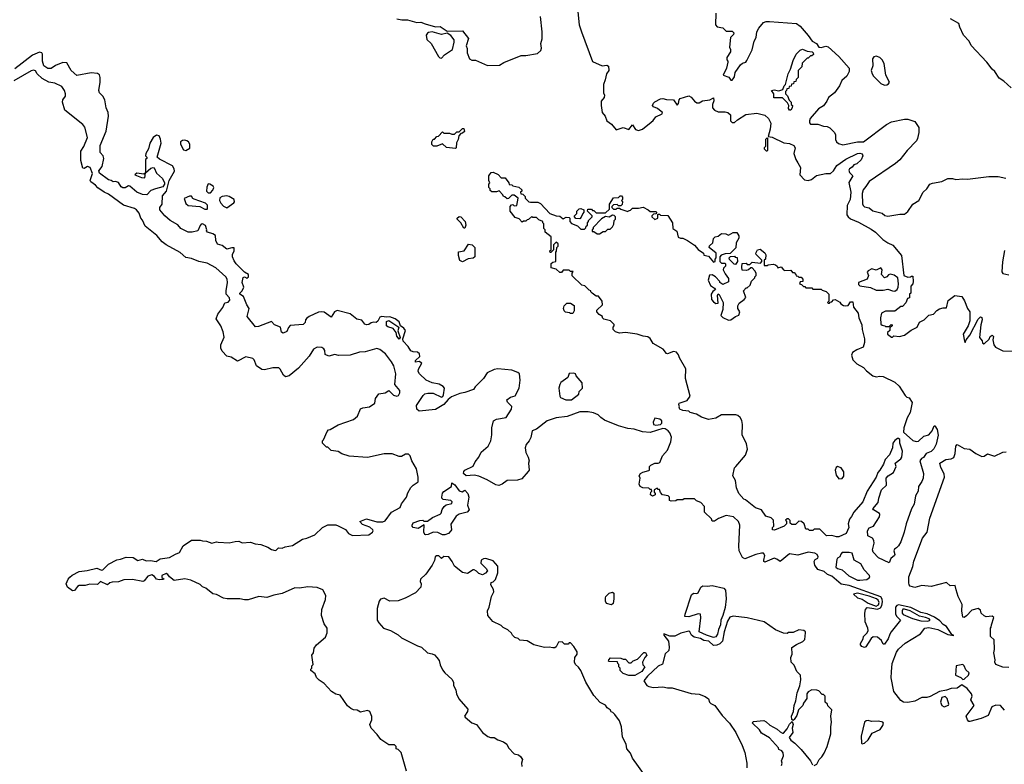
# Model space of a CAD drawing. Extents: x 1861455 to 2058065, y 200073 to 437907.
# Tile 529 of 574: x 1995226 to 2003628, y 380704 to 387058. Entities that reach past the tile are written whole.
import ezdxf

# ---------------------------------------------------------------- set-up
doc = ezdxf.new("R2010")
doc.units = 0

msp = doc.modelspace()

# ---------------------------------------------------------------- linework, layer by layer
at = {"layer": '0CON05XD'}
for points in [[(1998445, 387066.7), (1998486.4, 387056.4), (1998535, 387056), (1998615, 387034), (1998648.3, 387038.3), (1998686.7, 387023.3), (1998775, 386998), (1998815, 387001.2), (1998875, 386960), (1999003.6, 386963.6), (1999056.4, 386896.4), (1999036.7, 386835), (1999043.6, 386813.6), (1999043.8, 386775), (1999063.3, 386725), (1999085, 386713.8), (1999115, 386712.5), (1999218.3, 386668.3), (1999319.3, 386670.7), (1999356.4, 386693.6), (1999505, 386752.5), (1999545, 386752.5), (1999645, 386770), (1999672.5, 386795), (1999680, 386815), (1999672.5, 386855), (1999684.2, 386895), (1999685.5, 386954.5), (1999670.6, 387085)], [(1999987.5, 387125), (2000000.6, 387015), (2000018.9, 386955), (2000112.7, 386702.7), (2000195, 386663.3), (2000235, 386670), (2000251.7, 386661.7), (2000252.5, 386625), (2000232.5, 386595), (2000222.5, 386545), (2000206.7, 386505), (2000207.5, 386435), (2000217.5, 386415), (2000212.5, 386395), (2000188.3, 386361.7), (2000187.5, 386325), (2000197.5, 386265), (2000222.5, 386235), (2000237.5, 386195), (2000275.9, 386165.9), (2000315, 386117.5), (2000375, 386137.5), (2000425, 386120), (2000455, 386160), (2000480.7, 386120.7), (2000505, 386113.3), (2000540, 386125), (2000615, 386183.3), (2000632.7, 386197.3), (2000655, 386230), (2000707.5, 386255), (2000710, 386265), (2000700, 386275), (2000669.2, 386299.2), (2000633.9, 386313.9), (2000626.7, 386325), (2000633.8, 386345), (2000645, 386356.2), (2000695, 386382.5), (2000714.2, 386385.8), (2000745, 386377.8), (2000804.3, 386374.3), (2000835, 386330), (2000846.7, 386343.3), (2000853.3, 386375), (2000862.5, 386385), (2000935, 386407.5), (2000955, 386397.5), (2000983.6, 386363.6), (2001005, 386350), (2001025, 386350), (2001053.6, 386366.4), (2001116.4, 386373.6), (2001145, 386390), (2001150, 386365), (2001137.5, 386335), (2001137.5, 386305), (2001155, 386287.5), (2001185, 386272.5), (2001245, 386272.5), (2001270, 386265), (2001290, 386245), (2001292.5, 386195), (2001305, 386180), (2001325, 386180), (2001350, 386205), (2001421.7, 386248.3), (2001515, 386260.8), (2001585, 386244), (2001616.2, 386215), (2001636, 386175), (2001631.2, 386125), (2001611.7, 386061.7), (2001645.9, 386055.9), (2001746.6, 386006.6), (2001795, 386000.8), (2001831.2, 385985), (2001842.5, 385965), (2001832.9, 385915), (2001848.1, 385865), (2001865, 385838), (2001887.3, 385797.3), (2001882.5, 385735), (2001923, 385693), (2001955, 385686.7), (2001982.5, 385695), (2002025, 385728.6), (2002105, 385745.6), (2002145, 385746), (2002171.3, 385768.7), (2002199.5, 385815), (2002275, 385867.9), (2002375, 385917.5), (2002395, 385920), (2002414.4, 385914.4), (2002422, 385895), (2002407.4, 385862.6), (2002370.5, 385829.5), (2002345, 385818.8), (2002330.6, 385799.4), (2002306.2, 385785), (2002302.5, 385775), (2002308, 385755), (2002336.4, 385726.4), (2002302.3, 385667.7), (2002317.1, 385585), (2002312, 385525), (2002286.2, 385473.8), (2002283.3, 385393.3), (2002294.2, 385375), (2002315, 385358.1), (2002385, 385330.9), (2002490.9, 385270.9), (2002527.5, 385245), (2002592.6, 385182.6), (2002634.3, 385154.3)], [(2001167.5, 387115), (2001163, 387013), (2001178.3, 386998.3), (2001225, 386990), (2001255, 386960), (2001305, 386960), (2001320, 386945), (2001318.3, 386931.7), (2001290, 386905), (2001282.5, 386825), (2001292.5, 386805), (2001292.5, 386785), (2001260, 386735), (2001260, 386715), (2001270, 386705), (2001270, 386695), (2001257.5, 386645), (2001228.8, 386585), (2001278.1, 386568.1), (2001295, 386542), (2001305, 386542.9), (2001315, 386554.2), (2001325, 386570), (2001332.5, 386607.5), (2001377.4, 386672.6), (2001395, 386688), (2001423.3, 386696.7), (2001430.7, 386709.3), (2001475, 386800), (2001493.3, 386875), (2001510, 386905), (2001517.5, 386955), (2001533.9, 386986.1), (2001572.5, 387035), (2001595, 387043.3), (2001625, 387043.8), (2001855, 387026), (2001885, 387004.2), (2001955, 386924.2), (2001988.6, 386875), (2002025, 386855.5), (2002043.8, 386823.8), (2002065, 386820.7), (2002105, 386832.4), (2002125, 386827), (2002214.7, 386745), (2002303.1, 386645), (2002305.3, 386615), (2002284.6, 386575), (2002241.2, 386538.8), (2002220.3, 386495), (2002179.4, 386435), (2002127.1, 386392.9), (2002112.3, 386362.3), (2002085, 386323.6), (2002041.9, 386298.1), (2001972.5, 386215), (2001964.2, 386195), (2001965, 386177.5), (2001975, 386168), (2002036.1, 386166.1), (2002085, 386150), (2002116.4, 386146.4), (2002140, 386135), (2002177.5, 386095), (2002187.5, 386075), (2002187.5, 386035), (2002197, 386017), (2002213, 386003), (2002250.7, 385990.7), (2002373.9, 386016.1), (2002425, 386016.7), (2002623.3, 386165), (2002665, 386186), (2002775, 386210), (2002805, 386210), (2002865, 386190), (2002897, 386137), (2002897.5, 386095), (2002887.5, 386045), (2002877.5, 386025), (2002798.3, 385941.7), (2002737, 385863), (2002699.1, 385830.9), (2002475, 385676.7), (2002445.9, 385634.1), (2002424.1, 385605.9), (2002413.8, 385575), (2002416.4, 385486.4), (2002422.7, 385472.7), (2002435, 385460), (2002475, 385452.5), (2002505, 385426.7), (2002585, 385406.7), (2002608.3, 385388.3), (2002635, 385382), (2002735, 385397.5), (2002775, 385397.5), (2002805, 385422.5), (2002847.5, 385485), (2002897.5, 385515), (2002935, 385587.5), (2002966.4, 385613.6), (2002992.5, 385655), (2003015, 385663.3), (2003095, 385677.5), (2003147, 385703), (2003185, 385703.3), (2003215, 385693.8), (2003275, 385700), (2003315, 385696.7), (2003495, 385720), (2003575, 385720), (2003640, 385705)], [(2003685, 386477.5), (2003625, 386532.5), (2003585, 386560), (2003547.3, 386617.3), (2003523.3, 386635), (2003480, 386695), (2003345, 386837.5), (2003326.7, 386875), (2003280, 386925), (2003247.5, 386995), (2003240, 387025), (2003168.8, 387065)], [(1998825, 386730), (1998851.2, 386758.8), (1998918.8, 386805), (1998934.2, 386865), (1998933.8, 386885), (1998905, 386922.5), (1998875, 386942.5), (1998825, 386932.5), (1998745, 386954.2), (1998715, 386950), (1998705, 386944), (1998695.6, 386925), (1998700.5, 386890.5), (1998736.1, 386856.1), (1998800, 386745), (1998811.7, 386731.7), (1998825, 386730)], [(2001805, 386287.5), (2001795, 386287.5), (2001785, 386300), (2001790, 386325), (2001778.3, 386348.3), (2001735, 386390), (2001661.7, 386391.7), (2001660, 386425), (2001640, 386455), (2001665, 386460), (2001705, 386450), (2001738.3, 386461.7), (2001750, 386495), (2001760, 386505), (2001782.5, 386595), (2001802.5, 386635), (2001825, 386710), (2001852.5, 386765), (2001885, 386797.5), (2001905, 386806.2), (2001945, 386790), (2001987.5, 386785), (2001997.5, 386775), (2001998.3, 386761.7), (2001985, 386750), (2001975, 386750), (2001955, 386730), (2001945, 386730), (2001901.7, 386688.3), (2001900, 386655), (2001870, 386625), (2001870, 386565), (2001851.7, 386548.3), (2001848.3, 386531.7), (2001831.7, 386528.3), (2001828.3, 386511.7), (2001811.7, 386508.3), (2001808.3, 386491.7), (2001791.7, 386488.3), (2001788.3, 386471.7), (2001771.7, 386468.3), (2001770, 386455), (2001760, 386445), (2001760, 386425), (2001778.3, 386408.3), (2001791.7, 386371.7), (2001810, 386355), (2001810, 386335), (2001820, 386325), (2001817.5, 386305), (2001805, 386287.5)], [(2003008, 381865), (2003061.4, 381855), (2003145, 381813.1), (2003196, 381804), (2003180.7, 381810.7), (2003135, 381879.2), (2003106.6, 381896.6), (2003078.3, 381928.3), (2003030.9, 381960.9), (2002968.7, 381988.7), (2002915, 382000), (2002831.5, 382041.5), (2002723.8, 382065), (2002710.6, 382059.4), (2002700, 382045), (2002697.9, 381987.9), (2002708.2, 381968.2), (2002742.5, 381935), (2002663.3, 381835), (2002650, 381815), (2002636.7, 381775), (2002605, 381730), (2002595, 381730), (2002579.3, 381759.3), (2002545, 381790), (2002508.3, 381791.7), (2002491.7, 381778.3), (2002445, 381707.5), (2002435, 381700), (2002425, 381702.5), (2002410.7, 381710.7), (2002400, 381725), (2002400, 381735), (2002422.5, 381775), (2002426.7, 381795), (2002457.5, 381825), (2002466.7, 381845), (2002463.8, 381865), (2002439.3, 381919.3), (2002438, 381995), (2002444.1, 382025.9), (2002458, 382042), (2002496.5, 382036.5), (2002545, 382028.4), (2002570.7, 382039.3), (2002582, 382058), (2002589.3, 382089.3), (2002584.4, 382114.4), (2002572.9, 382132.9), (2002305, 382231.2), (2002235, 382242.5), (2002155, 382310), (2002120, 382325), (2002090.7, 382350.7), (2002036.4, 382366.4), (2002012.1, 382402.1), (2002004.2, 382435), (2002015, 382451.2), (2002035.9, 382464.1), (2002040, 382475), (2002030, 382495), (2002010, 382505), (2001955, 382513.1), (2001865, 382488.6), (2001795, 382499.1), (2001715, 382433.8), (2001685.6, 382455), (2001663, 382463), (2001585, 382427.8), (2001575.7, 382435), (2001575.4, 382445), (2001585.3, 382485), (2001573.8, 382505), (2001555, 382506.7), (2001506.7, 382495), (2001415, 382458.8), (2001395, 382470), (2001377.5, 382502.5), (2001366, 382525), (2001361.2, 382565), (2001370, 382745), (2001360, 382775), (2001317, 382817), (2001253.6, 382826.4), (2001188.3, 382801.7), (2001155, 382780), (2001135, 382780), (2001128.3, 382798.3), (2001070, 382855), (2001070, 382905), (2001038.3, 382938.3), (2001001.7, 382951.7), (2000985, 382970), (2000895, 382970), (2000885, 382960), (2000835, 382960), (2000825, 382952.5), (2000785, 382950), (2000770, 382955), (2000770, 382985), (2000760, 382995), (2000710, 383005), (2000693, 383023), (2000685, 383050), (2000675, 383050), (2000665, 383060), (2000640, 383045), (2000640, 383025), (2000650, 383015), (2000650, 383005), (2000625, 382992.5), (2000610, 383005), (2000613, 383027), (2000620, 383035), (2000618.3, 383048.3), (2000605, 383050), (2000595, 383060), (2000543, 383063), (2000520, 383075), (2000512.5, 383095), (2000520, 383145), (2000512.5, 383165), (2000522.5, 383185), (2000543, 383197), (2000595, 383210), (2000600, 383215), (2000600, 383245), (2000613, 383257), (2000645, 383272.5), (2000675, 383272.5), (2000689.3, 383280.7), (2000710, 383335), (2000752.5, 383385), (2000783.3, 383455), (2000786.7, 383495), (2000773.6, 383533.6), (2000759.5, 383549.5), (2000735, 383566.7), (2000715, 383570), (2000605, 383536.7), (2000541.7, 383541.7), (2000470, 383565), (2000415, 383568.6), (2000335, 383591.4), (2000215, 383640.8), (2000184.6, 383664.6), (2000161.2, 383685), (2000123.6, 383703.6), (2000076.8, 383713.2), (2000005, 383712.5), (1999897, 383673), (1999805, 383660.8), (1999726.1, 383633.9), (1999635.8, 383564.2), (1999599.3, 383550.7), (1999586.8, 383493.2), (1999573.8, 383465), (1999546.8, 383433.2), (1999538.6, 383405), (1999544.2, 383365), (1999565.8, 383325), (1999573.3, 383295), (1999567.5, 383275), (1999572.5, 383215), (1999566.1, 383203.9), (1999510.7, 383139.3), (1999475, 383130), (1999385, 383126.7), (1999342.5, 383095), (1999315, 383083.8), (1999288.3, 383088.3), (1999215, 383132.5), (1999145, 383163.3), (1999105, 383170), (1999035, 383166.7), (1999012, 383185), (1999015, 383202.5), (1999025, 383213.8), (1999095, 383247.5), (1999112, 383285), (1999143.8, 383325), (1999162.7, 383367.3), (1999222.3, 383417.7), (1999246, 383465), (1999255.8, 383514.2), (1999255.8, 383575), (1999270, 383635), (1999295, 383649.1), (1999376.2, 383663.8), (1999424, 383735), (1999426.2, 383756.2), (1999388.8, 383795), (1999382.5, 383815), (1999415, 383836.7), (1999455, 383847.5), (1999487.5, 383915), (1999497, 383983), (1999490, 384035), (1999477, 384047), (1999425, 384067.5), (1999305, 384078), (1999275, 384074), (1999216.1, 384043.9), (1999184, 383995), (1999113.8, 383925), (1999098.1, 383901.9), (1999025, 383875.5), (1998980.8, 383869.2), (1998910.9, 383839.1), (1998882.4, 383817.6), (1998845, 383773.1), (1998775, 383732), (1998635, 383718), (1998614.2, 383735), (1998611.2, 383765), (1998667.9, 383852.1), (1998683.6, 383866.4), (1998707.9, 383872.1), (1998755, 383871.9), (1998825, 383836.7), (1998837.7, 383842.3), (1998843.9, 383856.1), (1998851.2, 383915), (1998839.1, 383929.1), (1998806.6, 383946.6), (1998745, 383959.5), (1998693.2, 383983.2), (1998637.1, 384035), (1998627.5, 384055), (1998628, 384075), (1998656.7, 384126.7), (1998635, 384140), (1998602.5, 384135), (1998605, 384150), (1998640, 384185), (1998637, 384207), (1998621.7, 384221.7), (1998583.6, 384223.6), (1998565, 384233.3), (1998540.5, 384270.5), (1998497.5, 384315), (1998496.7, 384335), (1998517.1, 384405), (1998505, 384425.7), (1998476.7, 384445), (1998465, 384480.8), (1998431.2, 384505), (1998385, 384523.8), (1998355, 384520), (1998315, 384526.2), (1998300.5, 384519.5), (1998282.5, 384485), (1998267, 384473), (1998245, 384477.5), (1998225, 384472.5), (1998205, 384456.7), (1998185, 384453.8), (1998170.7, 384460.7), (1998145, 384493.8), (1998102.9, 384502.9), (1998045, 384547.5), (1997935, 384576.7), (1997913.8, 384566.2), (1997885, 384520), (1997825, 384561.2), (1997805, 384566), (1997775, 384561.2), (1997695, 384526.2), (1997675, 384512.5), (1997665, 384497.5), (1997661.4, 384475), (1997645, 384457.8), (1997535, 384448.8), (1997518.9, 384431.1), (1997505, 384398.1), (1997475, 384383.5), (1997461.5, 384391.5), (1997452, 384435), (1997400, 384455), (1997375, 384483.8), (1997265, 384440), (1997237.5, 384437.5), (1997168, 384525), (1997184.2, 384595), (1997164, 384625), (1997135.8, 384695.8), (1997103.8, 384715), (1997103.3, 384725), (1997125.7, 384744.3), (1997138.6, 384775), (1997125.8, 384815), (1997132, 384858), (1997145, 384862.5), (1997165, 384852.5), (1997177.5, 384865), (1997177.5, 384885), (1997143.6, 384903.6), (1997072.5, 384975), (1997055, 385000), (1997043.3, 385035), (1997043.3, 385055), (1997056.7, 385085), (1997055, 385110), (1997035, 385112.5), (1996995, 385100), (1996955, 385130), (1996915, 385141.2), (1996900, 385175), (1996895.8, 385215.8), (1996875, 385230), (1996830, 385245), (1996820, 385255), (1996822.5, 385265), (1996810.5, 385300.5), (1996785, 385316), (1996775, 385313.8), (1996765, 385301.2), (1996745, 385256.7), (1996697.5, 385245), (1996665, 385246), (1996600, 385275), (1996576.7, 385306.7), (1996510, 385345), (1996463.3, 385385), (1996422.5, 385435), (1996422, 385455), (1996442, 385485), (1996446, 385555), (1996480, 385595), (1996502.5, 385685), (1996546.2, 385765), (1996544, 385785), (1996530.3, 385810.3), (1996419.3, 385869.3), (1996400, 385885), (1996432.9, 386005), (1996428.3, 386038.3), (1996415.9, 386065.9), (1996395, 386073.3), (1996365, 386052.5), (1996336.7, 386005), (1996326.7, 385955), (1996302.5, 385915), (1996300, 385895), (1996310, 385885), (1996310, 385875), (1996300, 385865), (1996300, 385750), (1996285, 385740), (1996225, 385747.5), (1996210, 385735), (1996265, 385712.5), (1996295, 385710), (1996300, 385750), (1996345, 385790), (1996365, 385797.5), (1996373, 385793), (1996395, 385747.5), (1996444.1, 385704.1), (1996462.5, 385665), (1996462.5, 385655), (1996447, 385633), (1996384.1, 385614.1), (1996345, 385599.2), (1996312.5, 385565), (1996275, 385566.9), (1996225, 385587.5), (1996165, 385637.5), (1996155, 385640), (1996127.3, 385622.7), (1996105, 385624.4), (1996092.9, 385632.9), (1996069, 385669), (1996045, 385678.5), (1996024.3, 385674.3), (1996007, 385687), (1995985, 385690.8), (1995907.8, 385747.8), (1995901.3, 385768.7), (1995931.1, 385805), (1995944.6, 385874.6), (1995938.1, 385895), (1995912.9, 385925), (1995913.3, 385985), (1995964.5, 386105.5), (1995984, 386235), (1995981.2, 386265), (1995964, 386305), (1995953.9, 386373.9), (1995936.1, 386406.1), (1995906.7, 386435), (1995901.2, 386455), (1995913.3, 386525), (1995913.3, 386565), (1995906.4, 386586.4), (1995889.3, 386599.3), (1995835, 386603.8), (1995715, 386580.8), (1995664.4, 386624.4), (1995629.3, 386689.3), (1995593.3, 386693.3), (1995533, 386667), (1995495, 386642.5), (1995465, 386642.5), (1995433.5, 386665), (1995421.1, 386705), (1995421.2, 386765), (1995415, 386776.2), (1995395, 386780), (1995336.2, 386755), (1995185, 386638)], [(2002605, 386500), (2002625, 386503.3), (2002639.3, 386510.7), (2002647.5, 386525), (2002617.5, 386585), (2002603.3, 386685), (2002586.2, 386715), (2002565, 386736.2), (2002535, 386746.7), (2002515, 386742.5), (2002502.5, 386725), (2002506.7, 386665), (2002492.5, 386625), (2002500, 386595), (2002512.5, 386575), (2002575, 386513.3), (2002605, 386500)], [(1998398.6, 384138.6), (1998347.1, 384207.1), (1998300, 384245), (1998275, 384252.5), (1998175, 384223.8), (1998125, 384221.2), (1998045, 384196), (1997946.4, 384193.6), (1997915, 384200), (1997865, 384188), (1997831.4, 384201.4), (1997829.1, 384235), (1997820.5, 384250.5), (1997805, 384260), (1997765, 384263.3), (1997733, 384247), (1997695, 384188), (1997605, 384084), (1997525, 384018.8), (1997495, 384010), (1997476.7, 384025), (1997450, 384075), (1997436.5, 384086.5), (1997385, 384086.1), (1997315, 384069.5), (1997293.6, 384073.6), (1997246, 384105), (1997226.2, 384155), (1997215, 384166.7), (1997155, 384182.5), (1997085, 384143.3), (1997029.5, 384179.5), (1996995, 384187.5), (1996955, 384230), (1996942.5, 384255), (1996943.8, 384285), (1996970, 384350), (1996963.3, 384393.3), (1996943.8, 384445), (1996902.5, 384505), (1996916.2, 384545), (1996958.7, 384601.3), (1996976.7, 384643.3), (1997005, 384648), (1997020, 384665), (1997017.5, 384685), (1996988.8, 384715), (1996987.5, 384745), (1996998.6, 384815), (1996995.6, 384845), (1996985, 384863.8), (1996901.2, 384941.2), (1996825, 384980), (1996755, 384993.3), (1996691.7, 385021.7), (1996645, 385030), (1996595, 385071.2), (1996475, 385136.7), (1996442.3, 385162.3), (1996397.7, 385217.7), (1996296.7, 385295), (1996275, 385347.5), (1996260, 385365), (1996245.9, 385405.9), (1996223.3, 385435), (1996205, 385448), (1996112.5, 385475), (1995985, 385570), (1995945.7, 385585.7), (1995893.1, 385623.1), (1995873.8, 385645), (1995833.3, 385675), (1995828.8, 385685), (1995846.7, 385745), (1995826.2, 385796.2), (1995804.5, 385805.5), (1995775, 385788.8), (1995765, 385790), (1995747.9, 385857.9), (1995747.1, 385935), (1995773.5, 385975), (1995803.9, 386053.9), (1995781.7, 386141.7), (1995763.9, 386163.9), (1995612.5, 386285), (1995591.2, 386355), (1995593.3, 386375), (1995616.2, 386405), (1995616.2, 386425), (1995610, 386455), (1995585, 386487.5), (1995526.9, 386516.9), (1995475, 386525.4), (1995417.4, 386557.4), (1995375.6, 386595), (1995360.7, 386620.7), (1995345, 386626.7), (1995325, 386623.1), (1995175, 386537.1)], [(1998945, 385960), (1998868.3, 385968.3), (1998835, 385997.5), (1998785, 385980), (1998758.3, 385978.3), (1998743, 385993), (1998743, 386017), (1998755, 386040), (1998765, 386040), (1998785, 386060), (1998800, 386065), (1998835, 386100), (1998845, 386090), (1998895, 386090), (1998915, 386080), (1998935, 386080), (1998955, 386100), (1998975, 386100), (1999005, 386130), (1999015, 386130), (1999022.5, 386105), (1999005, 386090), (1998991.7, 386088.3), (1998973, 386067), (1998967.5, 386035), (1998953, 386007), (1998950, 385965), (1998945, 385960)], [(2001605, 385940), (2001610, 385945), (2001610, 386045), (2001605, 386050), (2001590, 386035), (2001590, 385975), (2001580, 385965), (2001580, 385955), (2001595, 385940), (2001605, 385940)], [(1996645, 385940.6), (1996677.5, 385962.5), (1996676.9, 385995), (1996667.1, 386015), (1996653.8, 386023.8), (1996635, 386029.5), (1996615, 386026.4), (1996599.4, 386015), (1996598.9, 385995), (1996625, 385946.9), (1996645, 385940.6)], [(2002645, 382422.9), (2002553.1, 382465), (2002509.2, 382515), (2002504.2, 382535), (2002517.7, 382592.3), (2002515.8, 382615), (2002504.4, 382634.4), (2002464.6, 382654.6), (2002461.1, 382695), (2002475, 382721.5), (2002512.8, 382737.2), (2002563.3, 382815), (2002566.7, 382835), (2002561.4, 382845), (2002511.2, 382875), (2002506.2, 382885), (2002550.7, 382939.3), (2002555.7, 382975), (2002580, 383045), (2002621.2, 383085), (2002620, 383145), (2002636, 383165), (2002683.5, 383195), (2002703.8, 383245), (2002696, 383275), (2002745, 383311.4), (2002754.4, 383325), (2002759.2, 383375), (2002735.5, 383445), (2002736.4, 383476.4), (2002725, 383484.4), (2002715, 383483.3), (2002692.3, 383467.7), (2002677.9, 383445), (2002673.8, 383405), (2002646.9, 383345), (2002611.2, 383305), (2002596.2, 383265), (2002566.3, 383213.6), (2002548.2, 383195), (2002535, 383153.1), (2002456.7, 383035), (2002420.8, 382945), (2002343.1, 382856.9), (2002325, 382818.8), (2002305.7, 382795), (2002295.8, 382755), (2002302.5, 382725), (2002277.5, 382675), (2002215, 382646.2), (2002195, 382643.8), (2002155, 382656.7), (2002110, 382655), (2002055, 382710), (2002005, 382710), (2001995, 382700), (2001965, 382700), (2001955, 382710), (2001935, 382710), (2001920, 382755), (2001897, 382777), (2001875, 382780), (2001845, 382750), (2001815, 382750), (2001801.7, 382761.7), (2001800, 382785), (2001785, 382800), (2001775, 382800), (2001761.7, 382788.3), (2001770, 382775), (2001770, 382755), (2001750, 382735), (2001667, 382703), (2001650, 382705), (2001650, 382725), (2001660, 382735), (2001658.3, 382788.3), (2001637, 382807), (2001592.7, 382822.7), (2001556.4, 382876.4), (2001505, 382893.8), (2001420.7, 382960.7), (2001405, 382966.7), (2001362.5, 383015), (2001343, 383063), (2001334.3, 383125), (2001312.1, 383165), (2001324.4, 383235), (2001336.7, 383245), (2001418.1, 383341.9), (2001435.8, 383394.2), (2001428.8, 383438.8), (2001390, 383515), (2001393.3, 383605), (2001387.3, 383637.3), (2001373.8, 383663.8), (2001355, 383680), (2001336.1, 383686.1), (2001215, 383686.2), (2001165, 383658), (2001105, 383646.7), (2001045, 383666.2), (2001002.7, 383692.7), (2000947.5, 383705), (2000935, 383717.5), (2000885, 383723.3), (2000860, 383735), (2000853.3, 383745), (2000857.5, 383755), (2000850, 383775), (2000852.5, 383785), (2000922.3, 383807.7), (2000947.5, 383845), (2000906.7, 383995), (2000910, 384080), (2000855, 384172.5), (2000848.3, 384198.3), (2000830, 384220), (2000805, 384227.5), (2000755, 384206.7), (2000745, 384210), (2000716.4, 384246.4), (2000632.5, 384295), (2000606.4, 384336.4), (2000585, 384352.5), (2000545, 384357.5), (2000495, 384373.3), (2000395, 384390), (2000345, 384383.3), (2000310, 384395), (2000290, 384415), (2000290, 384435), (2000300, 384445), (2000298.3, 384458.3), (2000267, 384487), (2000211.7, 384501.7), (2000200, 384515), (2000200, 384525), (2000171.7, 384541.7), (2000150, 384565), (2000151.7, 384578.3), (2000200, 384625), (2000197.5, 384655), (2000165, 384700), (2000145, 384700), (2000110, 384725), (2000100, 384735), (2000100, 384745), (2000085, 384750), (2000048.3, 384788.3), (2000021.7, 384791.7), (1999941.7, 384871.7), (1999940, 384895), (1999948.3, 384908.3), (1999925, 384910), (1999915, 384920), (1999865, 384920), (1999848.3, 384901.7), (1999835, 384900), (1999805, 384930), (1999761.7, 384941.7), (1999761.7, 384978.3), (1999775, 384990), (1999800, 384995), (1999800, 385075), (1999807, 385083), (1999810, 385115), (1999820, 385125), (1999820, 385145), (1999805, 385160), (1999781.7, 385138.3), (1999780, 385095), (1999758.3, 385071.7), (1999751.7, 385071.7), (1999750, 385085), (1999760, 385095), (1999760, 385205), (1999710, 385245), (1999710, 385265), (1999700, 385275), (1999700, 385315), (1999690, 385325), (1999690, 385335), (1999655, 385350), (1999635, 385370), (1999605, 385370), (1999595, 385380), (1999568.3, 385351.7), (1999555, 385350), (1999545, 385340), (1999525, 385340), (1999515, 385330), (1999488.3, 385358.3), (1999455, 385370), (1999410, 385425), (1999410, 385465), (1999421.7, 385478.3), (1999435, 385480), (1999445, 385470), (1999468.3, 385471.7), (1999480, 385535), (1999445, 385560), (1999425, 385560), (1999398.3, 385531.7), (1999385, 385530), (1999367, 385547), (1999355, 385550), (1999350, 385565), (1999318.3, 385598.3), (1999295, 385590), (1999255, 385590), (1999241.7, 385601.7), (1999240, 385615), (1999230, 385625), (1999230, 385655), (1999237.5, 385665), (1999230, 385685), (1999230, 385725), (1999250, 385755), (1999267, 385757), (1999308.3, 385738.3), (1999335, 385710), (1999368.3, 385708.3), (1999400, 385665), (1999401.7, 385651.7), (1999425, 385650), (1999435, 385640), (1999485, 385630), (1999510, 385605), (1999510, 385595), (1999500, 385585), (1999501.7, 385571.7), (1999518.3, 385568.3), (1999538.3, 385548.3), (1999540, 385535), (1999570, 385505), (1999585, 385500), (1999648.3, 385501.7), (1999669.3, 385489.3), (1999750, 385405), (1999803, 385383), (1999835, 385382.5), (1999865, 385360), (1999888.3, 385371.7), (1999915, 385370), (1999920, 385365), (1999920, 385335), (1999935, 385320), (1999985, 385300), (2000015, 385270), (2000045, 385270), (2000058.3, 385281.7), (2000060, 385295), (2000070, 385305), (2000070, 385325), (2000080, 385335), (2000080, 385345), (2000110, 385375), (2000110, 385385), (2000070, 385425), (2000075, 385440), (2000105, 385440), (2000115, 385430), (2000125, 385430), (2000145, 385410), (2000225, 385410), (2000258.3, 385441.7), (2000260, 385485), (2000291.7, 385538.3), (2000335, 385540), (2000350, 385555), (2000360, 385555), (2000370, 385545), (2000370, 385525), (2000360, 385515), (2000370, 385505), (2000368.3, 385481.7), (2000355, 385470), (2000335, 385470), (2000325, 385480), (2000291.7, 385478.3), (2000280, 385465), (2000280, 385455), (2000291.7, 385441.7), (2000315, 385440), (2000325, 385450), (2000345, 385450), (2000355, 385440), (2000415, 385420), (2000421.7, 385428.3), (2000438.3, 385431.7), (2000455, 385450), (2000505, 385450), (2000545, 385457.5), (2000590, 385435), (2000605, 385420), (2000655, 385420), (2000660, 385415), (2000658.3, 385401.7), (2000635, 385400), (2000620, 385385), (2000620, 385375), (2000645, 385352.5), (2000670, 385365), (2000670, 385395), (2000675, 385400), (2000685, 385400), (2000695, 385390), (2000756.1, 385386.1), (2000797.5, 385325), (2000800, 385275), (2000833.6, 385253.6), (2000843.6, 385203.6), (2000865, 385192.5), (2000885, 385192.5), (2000925, 385172.5), (2000983, 385133), (2001015, 385097.5), (2001060, 385065), (2001065, 385050), (2001105, 385040), (2001145, 384990), (2001160, 384995), (2001160, 385015), (2001170, 385025), (2001170, 385065), (2001110, 385115), (2001111.7, 385128.3), (2001140, 385155), (2001145, 385190), (2001160, 385205), (2001185, 385210), (2001215, 385232.5), (2001251.7, 385231.7), (2001275, 385220), (2001315, 385243.3), (2001345, 385242.5), (2001362.5, 385215), (2001362.5, 385195), (2001340, 385155), (2001338.3, 385111.7), (2001288.3, 385061.7), (2001245, 385060), (2001211.7, 385048.3), (2001200, 385035), (2001200, 384995), (2001215, 384980), (2001245, 384980), (2001250, 384975), (2001250, 384955), (2001231.7, 384938.3), (2001230, 384925), (2001245, 384890), (2001275, 384850), (2001275, 384822.5), (2001225, 384797.5), (2001200, 384815), (2001200, 384825), (2001163, 384863), (2001135, 384880), (2001111.7, 384878.3), (2001100, 384835), (2001120.7, 384790.7), (2001155.9, 384765.9), (2001162.5, 384755), (2001141.1, 384738.9), (2001125.7, 384715), (2001130.3, 384670.3), (2001145, 384650), (2001165, 384637.5), (2001185, 384640), (2001181.2, 384705), (2001185, 384717.5), (2001195, 384712.5), (2001230, 384645), (2001226.2, 384583.8), (2001210, 384535), (2001226.2, 384516.2), (2001275, 384494.3), (2001295, 384495.7), (2001335, 384525.5), (2001363.3, 384536.7), (2001370, 384565), (2001354.5, 384595), (2001355, 384617.5), (2001365, 384640), (2001409.3, 384670.7), (2001421.7, 384688.3), (2001402.5, 384745), (2001425, 384770), (2001435, 384770), (2001458.3, 384791.7), (2001471.7, 384828.3), (2001500, 384855), (2001500, 384865), (2001510, 384875), (2001510, 384895), (2001500, 384915), (2001475, 384940), (2001465, 384940), (2001445, 384922.5), (2001425, 384917.5), (2001391.7, 384921.7), (2001387.5, 384945), (2001391.7, 384978.3), (2001425, 384980), (2001435, 384970), (2001455, 384970), (2001475, 384990), (2001548.3, 384981.7), (2001560, 384995), (2001560, 385005), (2001510, 385055), (2001507.5, 385065), (2001522.5, 385095), (2001545, 385100), (2001585, 385070), (2001591.7, 385051.7), (2001590, 385015), (2001580, 385005), (2001580, 384960), (2001605, 384960), (2001613, 384967), (2001655, 384972.5), (2001675, 384967.5), (2001690, 384955), (2001695, 384940), (2001725, 384950), (2001743.6, 384923.6), (2001755, 384917.5), (2001805, 384920), (2001821.7, 384901.7), (2001835, 384900), (2001850, 384885), (2001851.7, 384871.7), (2001865, 384870), (2001875, 384860), (2001895, 384860), (2001910, 384845), (2001910, 384825), (2001885, 384820), (2001880, 384805), (2001898.3, 384798.3), (2001915, 384780), (2001925, 384780), (2001935, 384770), (2001985, 384770), (2001995, 384760), (2002065, 384760), (2002075, 384750), (2002108.3, 384738.3), (2002130, 384715), (2002130, 384655), (2002120, 384645), (2002125, 384640), (2002135, 384640), (2002141.7, 384648.3), (2002155, 384650), (2002171.7, 384668.3), (2002185, 384670), (2002225, 384647.5), (2002233.6, 384633.6), (2002255, 384620), (2002275, 384617.5), (2002295, 384620), (2002315, 384650), (2002335, 384650), (2002340, 384605), (2002380, 384555), (2002387.5, 384515), (2002411.2, 384455), (2002413.9, 384413.9), (2002433.8, 384335), (2002434, 384304), (2002424, 384265), (2002369.4, 384240.6), (2002333.1, 384216.9), (2002324, 384195), (2002334, 384155), (2002370.8, 384120.8), (2002425, 384090), (2002451.1, 384061.1), (2002505, 384020), (2002535, 384010.8), (2002565, 384016.9), (2002595, 384012.9), (2002695, 383964), (2002730.9, 383930.9), (2002781.2, 383851.2), (2002795, 383837.5), (2002815, 383832.5), (2002841.4, 383791.4), (2002825, 383706.2), (2002799.2, 383660.9)], [(1996835, 385580), (1996855, 385581.2), (1996875, 385602.5), (1996882.5, 385625), (1996876.4, 385636.4), (1996850, 385655), (1996835, 385657.5), (1996821.7, 385628.3), (1996821.2, 385595), (1996835, 385580)], [(1996825, 385440), (1996830, 385445), (1996827.5, 385475), (1996813, 385493), (1996716.4, 385526.4), (1996703.6, 385533.6), (1996691.7, 385551.7), (1996675, 385552.5), (1996628.3, 385531.7), (1996645, 385490), (1996665, 385472.5), (1996763, 385463), (1996805, 385442.5), (1996825, 385440)], [(1996995, 385452.5), (1997053.8, 385495), (1997059.2, 385505), (1997055, 385523.3), (1997015, 385548.8), (1996993.9, 385553.9), (1996955, 385548.6), (1996933.2, 385536.8), (1996930, 385515), (1996942.7, 385492.7), (1996965, 385467.5), (1996995, 385452.5)], [(1999025, 385280), (1999015, 385280), (1998990, 385325), (1998960, 385355), (1998960, 385365), (1998975, 385380), (1998990, 385375), (1999027, 385337), (1999032.5, 385305), (1999025, 385280)], [(2000005, 385360), (1999971.7, 385361.7), (1999960, 385375), (1999960, 385385), (1999980, 385405), (1999980, 385425), (2000000, 385445), (2000015, 385446.7), (2000040, 385435), (2000040, 385415), (2000030, 385405), (2000018.3, 385371.7), (2000005, 385360)], [(2000175, 385230), (2000205, 385250), (2000225, 385250), (2000245, 385270), (2000265, 385270), (2000285, 385290), (2000297, 385313), (2000300, 385345), (2000310, 385355), (2000310, 385375), (2000298.3, 385388.3), (2000285, 385390), (2000255, 385372.5), (2000225, 385380), (2000190.7, 385359.3), (2000120, 385285), (2000120, 385275), (2000110, 385265), (2000111.7, 385251.7), (2000125, 385250), (2000155, 385230), (2000175, 385230)], [(1999005, 384992.5), (1998983, 385003), (1998970, 385045), (1998971.7, 385078.3), (1999020, 385085), (1999055, 385142.5), (1999088.3, 385138.3), (1999110, 385115), (1999110, 385035), (1999097, 385023), (1999053, 385017), (1999005, 384992.5)], [(2002634.3, 385154.3), (2002677.5, 385135), (2002750, 385045), (2002770, 384875), (2002805, 384860), (2002827.5, 384862.5), (2002835, 384870), (2002848.3, 384868.3), (2002850, 384825), (2002846.7, 384803.3), (2002830, 384785), (2002830, 384725), (2002820, 384715), (2002820, 384685), (2002801.7, 384678.3), (2002788.3, 384641.7), (2002758.3, 384611.7), (2002745, 384610), (2002695, 384570), (2002615, 384570), (2002580, 384555), (2002570, 384515), (2002575, 384460), (2002585, 384450), (2002607, 384447), (2002615, 384440), (2002645, 384440), (2002661.7, 384458.3), (2002670, 384455), (2002670, 384445), (2002651.7, 384428.3), (2002650, 384405), (2002631.7, 384388.3), (2002630, 384375), (2002665, 384350), (2002675, 384350), (2002685, 384360), (2002734.1, 384354.1), (2002775, 384366.2), (2002831.8, 384408.2), (2002885.4, 384434.6), (2002903.4, 384476.6), (2002945, 384495.6), (2002983.7, 384536.3), (2003024.4, 384545.6), (2003052.6, 384577.4), (2003075, 384589.4), (2003105, 384600), (2003135, 384598.8), (2003149.2, 384660.8), (2003205, 384705.5), (2003266, 384696), (2003289.4, 384659.4), (2003313.3, 384595), (2003332.7, 384565), (2003332.8, 384487.2), (2003319.4, 384445), (2003276.9, 384375), (2003287.5, 384315), (2003295, 384302.5), (2003302.5, 384327.5), (2003332.5, 384365), (2003405, 384503.3), (2003425, 384521.2), (2003435.6, 384515.6), (2003438.3, 384498.3), (2003428, 384455), (2003417, 384347), (2003438.3, 384318.3), (2003441.7, 384301.7), (2003453, 384293), (2003460, 384295), (2003499.3, 384330.7), (2003507.5, 384355), (2003525, 384367.5), (2003536.2, 384355), (2003530, 384325), (2003538.8, 384285), (2003552.5, 384265), (2003615, 384233.3), (2003715, 384230)], [(2003630.5, 385089.5), (2003612.5, 384992.5), (2003606.4, 384906.4), (2003615, 384893.3), (2003665, 384880)], [(2001335, 384970), (2001321.7, 384971.7), (2001281.7, 385011.7), (2001280, 385025), (2001291.7, 385038.3), (2001325, 385040), (2001331.7, 385031.7), (2001348.3, 385028.3), (2001350, 384995), (2001335, 384970)], [(2002695, 384742.9), (2002714.2, 384755), (2002722.9, 384775), (2002726.2, 384805), (2002720, 384855), (2002688.1, 384878.1), (2002655, 384886.2), (2002639.7, 384880.3), (2002625, 384863.8), (2002605, 384856.7), (2002581.2, 384885), (2002586.7, 384925), (2002575, 384940), (2002535, 384920.8), (2002497, 384933), (2002467.5, 384915), (2002457.5, 384905), (2002469.2, 384875), (2002458, 384845), (2002383.8, 384815), (2002385, 384797.5), (2002395, 384788), (2002485, 384774), (2002535, 384750), (2002595, 384750), (2002635, 384758.8), (2002673.2, 384743.2), (2002695, 384742.9)], [(1999945, 384550), (1999925, 384550), (1999917, 384557), (1999883, 384563), (1999873, 384573), (1999867.5, 384595), (1999873, 384617), (1999895, 384640), (1999925, 384640), (1999958.3, 384618.3), (1999957.5, 384575), (1999945, 384550)], [(1998465, 384332.5), (1998445, 384357.5), (1998438, 384388), (1998422.7, 384412.7), (1998412, 384422), (1998366.4, 384436.4), (1998356.4, 384446.4), (1998357, 384483), (1998375, 384490), (1998385, 384486.2), (1998462.5, 384435), (1998453.8, 384403.8), (1998472.5, 384345), (1998465, 384332.5)], [(1998526.2, 380646.2), (1998482.5, 380805), (1998455, 380830), (1998440, 380835), (1998440, 380855), (1998425, 380870), (1998375, 380870), (1998307.5, 380915), (1998277.7, 380957.7), (1998225, 381012.5), (1998213.8, 381045), (1998230, 381085), (1998231.7, 381111.7), (1998213.3, 381155), (1998195, 381162), (1998135, 381148), (1998105, 381166.2), (1998075, 381168.8), (1998051.2, 381181.2), (1998024.2, 381204.2), (1997960, 381295), (1997923, 381303), (1997887.5, 381325), (1997825, 381392.5), (1997781.7, 381421.7), (1997760, 381445), (1997746.7, 381476.7), (1997710, 381505), (1997710, 381515), (1997720, 381525), (1997720, 381545), (1997730, 381555), (1997720, 381635), (1997732.5, 381655), (1997740, 381695), (1997757.5, 381725), (1997835, 381790), (1997850, 381825), (1997850, 381865), (1997823, 381903), (1997802.5, 381975), (1997803.6, 382026.4), (1997835, 382110), (1997838, 382145), (1997813.9, 382193.9), (1997765, 382213.3), (1997685, 382218), (1997615, 382205.8), (1997575, 382211.2), (1997465, 382162), (1997395, 382148), (1997335, 382126.7), (1997267, 382137), (1997175, 382106.7), (1997145, 382107.5), (1997105, 382116.2), (1996997, 382117), (1996965, 382122.5), (1996905, 382152.5), (1996875, 382160), (1996815, 382206.7), (1996785, 382217.5), (1996765, 382237.5), (1996685.9, 382275.9), (1996635.8, 382285.8), (1996545, 382274), (1996504.3, 382304.3), (1996491.4, 382325), (1996475, 382332.1), (1996439.2, 382315), (1996438.8, 382298.8), (1996460, 382285), (1996448.3, 382281.7), (1996415, 382278.8), (1996395, 382284), (1996377.9, 382307.9), (1996355, 382320.6), (1996320.7, 382309.3), (1996289.5, 382270.5), (1996275.6, 382264.4), (1996189.5, 382280.5), (1996115, 382279.2), (1996069.7, 382260.3), (1996015, 382258.8), (1995996.5, 382253.5), (1995975, 382236), (1995915, 382263.8), (1995891.2, 382238.8), (1995825, 382240), (1995785, 382228.8), (1995735, 382230), (1995718.3, 382221.7), (1995693, 382187), (1995676.7, 382183.3), (1995634, 382215), (1995622.5, 382245), (1995640, 382285), (1995655, 382300.8), (1995675, 382318), (1995735, 382350), (1995802.7, 382357.3), (1995885, 382378.8), (1995925, 382362), (1995935, 382363.8), (1995985, 382412.5), (1996055, 382450), (1996085, 382453.3), (1996135, 382472.5), (1996195, 382470), (1996235, 382444.4), (1996275, 382453.3), (1996305, 382440), (1996343, 382443), (1996390, 382435), (1996425, 382456.7), (1996505, 382467.5), (1996555, 382498), (1996589.7, 382510.3), (1996622.3, 382567.7), (1996693.6, 382616.4), (1996765, 382617.5), (1996785, 382610), (1996819.3, 382609.3), (1996865, 382591.2), (1996905, 382602.5), (1996920.7, 382600.7), (1997013.6, 382593.6), (1997065, 382606.7), (1997095, 382607.5), (1997125, 382593.3), (1997195, 382600), (1997235, 382586.7), (1997285, 382580), (1997345, 382557.5), (1997375, 382537.5), (1997405, 382530), (1997415, 382532.5), (1997435, 382552.5), (1997465, 382547.5), (1997490.7, 382559.3), (1997555, 382572.5), (1997640, 382625), (1997676.4, 382633.6), (1997745, 382662.5), (1997810, 382725), (1997855, 382746.7), (1997923, 382747), (1997945, 382740), (1998005, 382707.5), (1998032.3, 382672.3), (1998065, 382657.5), (1998205, 382663.3), (1998237.5, 382685), (1998242.5, 382695), (1998238.8, 382705), (1998215, 382727.1), (1998150.3, 382750.3), (1998127.5, 382775), (1998185, 382797.8), (1998275, 382773.8), (1998325, 382773.1), (1998345, 382781.2), (1998397.5, 382855), (1998473.3, 382895), (1998485, 382927.5), (1998526.1, 382983.9), (1998538.3, 383021.7), (1998562.5, 383065), (1998583.6, 383086.4), (1998627.5, 383115), (1998627.5, 383155), (1998612.5, 383225), (1998572.5, 383295), (1998557, 383337), (1998545, 383350), (1998518.3, 383351.7), (1998485, 383330), (1998465, 383330), (1998405, 383353.3), (1998335, 383353.3), (1998195, 383322.5), (1998037, 383333), (1997975, 383352.5), (1997945, 383372.5), (1997885, 383382.5), (1997855, 383410), (1997845, 383410), (1997810, 383445), (1997810, 383465), (1997818.3, 383471.7), (1997850, 383545), (1997861.7, 383558.3), (1997875, 383560), (1997945, 383600), (1998075, 383647.5), (1998107.5, 383675), (1998133.6, 383736.4), (1998153.9, 383746.1), (1998210, 383755), (1998257.5, 383785), (1998262.5, 383825), (1998290, 383865), (1998345, 383873.8), (1998375, 383893.3), (1998415, 383854.5), (1998445, 383845.4), (1998457.8, 383852.2), (1998468.7, 383875), (1998469.6, 383895), (1998426.2, 383945), (1998436.1, 384036.1), (1998418, 384105), (1998398.6, 384138.6)], [(1999935, 383813.3), (1999996.4, 383863.6), (2000000, 383885), (2000027.5, 383912.5), (2000025, 383960), (1999975, 384020), (1999970, 384035), (1999955, 384042.5), (1999915, 384040), (1999902.5, 384005), (1999845, 383962.5), (1999834.1, 383945.9), (1999826.7, 383915), (1999833.8, 383845), (1999840, 383835), (1999885, 383814), (1999935, 383813.3)], [(2000655, 383597.1), (2000695, 383603.3), (2000706.7, 383615), (2000705.5, 383635.5), (2000688.8, 383648.8), (2000645, 383658.9), (2000631.1, 383625), (2000634.6, 383604.6), (2000655, 383597.1)], [(2002799.2, 383660.9), (2002770.8, 383575), (2002768.9, 383538.9), (2002846.3, 383466.3), (2002875, 383458.4), (2002895, 383461.3), (2002940, 383505), (2002983.6, 383516.4), (2003010.9, 383549.1), (2003028.3, 383591.7), (2003035, 383592.5), (2003055, 383562.5), (2003062.7, 383512.7), (2003046.2, 383435), (2003026.8, 383395), (2003005, 383374.4), (2002961.2, 383355), (2002938.8, 383321.2), (2002920, 383315), (2002907.5, 383295), (2002938.2, 383185), (2002935.4, 383145), (2002925, 383118.6), (2002895.3, 383074.7), (2002893.6, 383035), (2002869.6, 382995), (2002860, 382925), (2002837.1, 382882.9), (2002791.4, 382755), (2002774.5, 382684.5), (2002745, 382602), (2002725, 382567.5), (2002707.3, 382552.7), (2002690.2, 382539.8), (2002684.5, 382525.5), (2002694.3, 382495), (2002692, 382485), (2002660.9, 382459.1), (2002645, 382422.9)], [(2003665, 381530), (2003615, 381534.2), (2003556.1, 381556.1), (2003546.7, 381575), (2003548.8, 381595), (2003538.8, 381655), (2003543.3, 381685), (2003540, 381765), (2003510, 381795), (2003510, 381865), (2003517, 381873), (2003517.5, 381895), (2003537.5, 381957.5), (2003525, 381967.5), (2003473.3, 381963.3), (2003455, 381970), (2003430, 381995), (2003425, 382020), (2003405, 382032.5), (2003349.3, 382020.7), (2003305, 381970), (2003285, 381957.5), (2003275, 381960), (2003265.6, 382015), (2003267.9, 382067.9), (2003235, 382136.2), (2003217.5, 382192.5), (2003208.9, 382228.9), (2003165, 382227.5), (2003135, 382254.2), (2003005, 382221.1), (2002925, 382230), (2002865, 382212.5), (2002825.5, 382225.5), (2002815, 382236.7), (2002811.7, 382251.7), (2002812.9, 382305), (2002848.2, 382391.8), (2002855, 382438), (2002930.4, 382635), (2002968.5, 382685), (2002992.4, 382805), (2003116.1, 383155), (2003113.6, 383183.6), (2003085, 383236.7), (2003077.5, 383275), (2003130, 383305), (2003175, 383312), (2003196.7, 383323.3), (2003207.8, 383355), (2003215, 383420), (2003225, 383432), (2003285, 383398), (2003335, 383392), (2003383.8, 383355), (2003435, 383331.9), (2003455, 383334.2), (2003485, 383353.8), (2003545, 383333.8), (2003615, 383367.5), (2003645, 383371.2)], [(2002215, 383141.2), (2002245, 383143.3), (2002257.1, 383162.9), (2002258.7, 383198.7), (2002235, 383234), (2002205, 383244), (2002193.2, 383236.8), (2002184.2, 383215), (2002192.2, 383172.2), (2002215, 383141.2)], [(1998835, 382662), (1998795, 382681.2), (1998755, 382686), (1998712.5, 382665), (1998692.1, 382662.1), (1998683.8, 382665), (1998674, 382685), (1998678.3, 382748.3), (1998625, 382717.5), (1998585, 382724), (1998574, 382735), (1998574.2, 382745), (1998585, 382763.3), (1998640, 382785), (1998665, 382787.5), (1998675, 382780), (1998705, 382780), (1998749.3, 382810.7), (1998815, 382838.8), (1998823.9, 382846.1), (1998831.2, 382878.8), (1998848, 382905), (1998865, 382916.9), (1998915, 382930), (1998915.5, 382945), (1998905.2, 382955.2), (1998839.2, 382965), (1998828.4, 382975), (1998827.6, 382985), (1998835, 383018.8), (1998845, 383032), (1998910, 383075), (1998915, 383106.7), (1998939.3, 383089.3), (1998975, 383036.7), (1999000.7, 383029.3), (1999025, 383043.3), (1999050.8, 383015), (1999060, 382985), (1999047.5, 382915), (1999062.5, 382875), (1999045, 382855.7), (1998975, 382838.6), (1998949.3, 382820.7), (1998905.6, 382754.4), (1998910, 382705), (1998905.6, 382695), (1998885, 382674.6), (1998855, 382662.5), (1998835, 382662)], [(2000573, 380593), (2000455, 380756.2), (2000438.5, 380798.5), (2000408.1, 380835), (2000401.4, 380875), (2000371.2, 380935), (2000360, 381025), (2000343.3, 381075), (2000305, 381130), (2000287, 381147), (2000275, 381150), (2000265, 381170), (2000240, 381185), (2000225, 381210), (2000180.7, 381230.7), (2000125, 381290), (2000056.4, 381406.4), (2000014.3, 381504.3), (1999995, 381532), (1999968, 381555), (1999960, 381575), (1999964, 381615), (1999983.3, 381645), (1999983.3, 381665), (1999955, 381710), (1999925, 381740), (1999915, 381740), (1999905, 381730), (1999875, 381730), (1999855, 381750), (1999825, 381747.5), (1999803, 381707), (1999791.7, 381698.3), (1999775, 381696.7), (1999745, 381703.3), (1999705, 381701.2), (1999614.2, 381724.2), (1999557, 381757), (1999495, 381762.5), (1999478.3, 381778.3), (1999450, 381785), (1999430, 381805), (1999423, 381823), (1999390.7, 381850.7), (1999351.7, 381871.7), (1999335, 381887.5), (1999263.6, 381923.6), (1999220, 381975), (1999217.5, 382015), (1999232.5, 382045), (1999253.3, 382135), (1999273.3, 382175), (1999270, 382195), (1999247.5, 382235), (1999250, 382255), (1999265, 382260), (1999285, 382280), (1999307, 382337), (1999306.2, 382395), (1999265, 382440.8), (1999205, 382460), (1999182.4, 382457.6), (1999163.8, 382445), (1999161.7, 382421.7), (1999207.5, 382375), (1999217.5, 382355), (1999200, 382335), (1999175, 382320), (1999145, 382332.5), (1999125, 382352.5), (1999105, 382362.5), (1999095, 382362.5), (1999046.4, 382333.6), (1999005, 382340), (1998937.5, 382395), (1998917.5, 382435), (1998887.5, 382475), (1998845, 382477.5), (1998825, 382460), (1998802.7, 382482.7), (1998783.3, 382483.3), (1998771.2, 382475), (1998767, 382443), (1998746.1, 382403.9), (1998693, 382327), (1998647.5, 382285), (1998643.3, 382265), (1998653, 382243), (1998650, 382215), (1998605, 382167.5), (1998515, 382121.2), (1998455, 382100), (1998385, 382096.7), (1998335, 382122.5), (1998305, 382112.5), (1998293.3, 382095), (1998277.5, 382035), (1998277.5, 381935), (1998290.7, 381910.7), (1998330, 381865), (1998390, 381845), (1998455, 381810), (1998483, 381783), (1998620, 381715), (1998655, 381703.3), (1998706.4, 381656.4), (1998745, 381647.5), (1998765, 381637.5), (1998786.4, 381616.4), (1998805, 381590), (1998813.6, 381553.6), (1998835, 381510), (1998853.6, 381483.6), (1998915, 381430), (1998927.5, 381405), (1998928.3, 381378.3), (1998946.4, 381336.4), (1998952.5, 381305), (1998973.9, 381263.9), (1999050, 381175), (1999047.5, 381155), (1999022.5, 381115), (1999027.5, 381105), (1999085, 381056.7), (1999125, 381042.5), (1999176.7, 380975), (1999221.7, 380941.7), (1999243.6, 380933.6), (1999275, 380932.5), (1999305, 380912.5), (1999355, 380896.7), (1999383.3, 380875), (1999397.5, 380845), (1999445, 380792.5), (1999482.5, 380785), (1999499.5, 380769.5), (1999516.7, 380745), (1999507.5, 380712.5), (1999512, 380685)], [(2002395, 382274.5), (2002455, 382281.5), (2002474.4, 382295), (2002480, 382305), (2002476.5, 382315), (2002431.7, 382365), (2002404.7, 382414.7), (2002345.7, 382445), (2002330, 382505), (2002305, 382510.8), (2002245, 382510.8), (2002233, 382497), (2002225, 382473.3), (2002205, 382462.5), (2002198.3, 382451.7), (2002191.2, 382385), (2002204.2, 382374.2), (2002245, 382362.5), (2002301.7, 382311.7), (2002375, 382275.6), (2002395, 382274.5)], [(2001145, 381787.5), (2001085.8, 381805), (2001024.2, 381834.2), (2001039.1, 381955), (2001035, 381986), (2001015, 381987.1), (2000935, 381962), (2000902.5, 381965), (2000903.6, 381986.4), (2000959.3, 382150.7), (2000975, 382163.3), (2001005, 382161.2), (2001015, 382166.7), (2001038.8, 382215), (2001055, 382225.7), (2001095, 382223.1), (2001135, 382229.5), (2001235, 382207.5), (2001249.7, 382189.7), (2001254, 382115), (2001245, 382042.5), (2001227.1, 381975), (2001208.9, 381935), (2001205, 381893.3), (2001187.9, 381855), (2001180.9, 381815), (2001165, 381793.1), (2001145, 381787.5)], [(2000275, 382064.6), (2000233.1, 382075), (2000224.7, 382095), (2000224.3, 382125.7), (2000226.7, 382135), (2000255, 382163.3), (2000285, 382173.3), (2000296, 382165), (2000295.6, 382115), (2000289.4, 382075), (2000275, 382064.6)], [(2002535, 382054), (2002555, 382063.8), (2002560.1, 382085), (2002550.7, 382105), (2002538.2, 382115), (2002475, 382138.5), (2002375, 382164.7), (2002340, 382155), (2002375, 382123.3), (2002415, 382112.1), (2002465, 382079.8), (2002535, 382054)], [(2002975, 381924.6), (2002994, 381935), (2002985.6, 381945), (2002955, 381957.9), (2002905, 381967), (2002825, 382014.4), (2002775, 382028.2), (2002763.3, 382026.7), (2002755.8, 382015), (2002756, 381995), (2002763.5, 381983.5), (2002845, 381948.7), (2002915, 381929.4), (2002975, 381924.6)], [(2001817.5, 381645), (2001815, 381700), (2001853.9, 381726.1), (2001908.3, 381751.7), (2001925, 381770), (2001932.5, 381825), (2001930, 381835), (2001916.1, 381846.1), (2001875, 381852.5), (2001825, 381827.5), (2001785, 381827.5), (2001775, 381820), (2001745, 381823.3), (2001675, 381852.5), (2001578.8, 381918.8), (2001435, 381954), (2001315, 381968), (2001285, 381960.8), (2001265, 381925.8), (2001238.2, 381835), (2001224.5, 381755), (2001199.2, 381730.8), (2001175, 381720.4), (2001145, 381718.8), (2001106.9, 381755), (2001065, 381761.3), (2001035, 381776.3), (2000980.3, 381790.3), (2000958.5, 381805), (2000944.3, 381834.3), (2000935, 381840.8), (2000866.2, 381823.8), (2000815, 381798.9), (2000775, 381798.1), (2000723.8, 381816.2), (2000721.2, 381805), (2000762.5, 381755), (2000768.9, 381705), (2000764.3, 381675), (2000734.4, 381645.6), (2000712.1, 381557.9), (2000675, 381540.3), (2000582.5, 381455), (2000552.5, 381415), (2000577, 381377), (2000595, 381367.5), (2000635, 381358.8), (2000715, 381366), (2000755, 381355.8), (2000795, 381355.8), (2000955, 381309.2), (2001025, 381302), (2001075, 381282.5), (2001103, 381263), (2001113.3, 381235), (2001125, 381222.5), (2001157.5, 381205), (2001221.7, 381121.7), (2001284, 381055), (2001335.5, 380975.5), (2001390.8, 380865), (2001412.5, 380805), (2001430, 380715), (2001432, 380675)], [(2003630, 381165), (2003595, 381206.7), (2003555, 381210), (2003522.5, 381195), (2003489.3, 381120.7), (2003430, 381095), (2003335, 381070), (2003325, 381070), (2003313, 381083), (2003302.5, 381115), (2003370.8, 381205), (2003341.1, 381255), (2003352.5, 381285), (2003346.9, 381305), (2003309.8, 381349.8), (2003265, 381383.3), (2003226.6, 381353.4), (2003175, 381351.9), (2003135, 381336.6), (2003075, 381324.8), (2002995, 381282.7), (2002967.5, 381275), (2002925, 381274.8), (2002865, 381241.8), (2002805, 381230.4), (2002766.7, 381235), (2002745, 381248.1), (2002685.7, 381325), (2002662.7, 381442.7), (2002664.1, 381494.1), (2002670, 381565), (2002707.7, 381662.3), (2002724.1, 381685.9), (2002781.2, 381738.8), (2002913, 381817), (2002950, 381865), (2002985, 381872.9), (2003008, 381865)], [(2000475, 381462.5), (2000425, 381462.5), (2000375, 381480), (2000350, 381505), (2000350, 381525), (2000340, 381535), (2000340, 381555), (2000330, 381565), (2000328.3, 381578.3), (2000255, 381580), (2000250, 381585), (2000253, 381597), (2000268.3, 381611.7), (2000355, 381610), (2000375, 381600), (2000395, 381600), (2000425, 381570), (2000445, 381570), (2000461.7, 381588.3), (2000498.3, 381601.7), (2000551.7, 381658.3), (2000565, 381657.5), (2000577.5, 381635), (2000560, 381615), (2000540, 381575), (2000543.3, 381553.3), (2000560, 381535), (2000536, 381495), (2000475, 381462.5)], [(2002005, 380692.5), (2002027.5, 380705), (2002047.5, 380745), (2002071.7, 380768.3), (2002091.2, 380798.8), (2002116.7, 380855), (2002148.8, 380965), (2002146.2, 381025), (2002153.8, 381065), (2002148.8, 381115), (2002155, 381170), (2002121.7, 381201.7), (2002118.3, 381218.3), (2002100, 381235), (2002100, 381285), (2002085, 381300), (2002075, 381300), (2002045, 381330), (2002027, 381337), (2001985, 381340), (2001955, 381322.5), (2001944, 381305), (2001943.3, 381265), (2001914, 381225), (2001910, 381205), (2001872.2, 381167.8), (2001858.5, 381121.5), (2001835, 381086.7), (2001825, 381077.5), (2001815, 381087.5), (2001811.9, 381115), (2001829.4, 381155), (2001834, 381205), (2001850, 381245), (2001861.2, 381315), (2001882, 381375), (2001891.2, 381425), (2001887.5, 381465), (2001857.5, 381495), (2001835, 381550), (2001810, 381575), (2001807.5, 381615), (2001817.5, 381645)], [(2003275, 381426.7), (2003285, 381430), (2003321.4, 381465), (2003328.9, 381485), (2003299.8, 381509.8), (2003286.4, 381545), (2003275, 381556.7), (2003216.1, 381543.9), (2003212.5, 381465), (2003255.4, 381445.4), (2003275, 381426.7)], [(2003115, 381193.8), (2003150.7, 381209.3), (2003153.9, 381216.1), (2003140, 381265), (2003123, 381283), (2003094.5, 381275), (2003084.5, 381235), (2003095, 381206.2), (2003115, 381193.8)], [(2001726.7, 380695), (2001732.5, 380715), (2001727.5, 380735), (2001742.5, 380775), (2001741.7, 380801.7), (2001728.3, 380818.3), (2001705, 380830), (2001700, 380845), (2001625, 380930), (2001555, 380970), (2001538.3, 380998.3), (2001480, 381055), (2001485, 381070), (2001575, 381077.5), (2001595, 381067.5), (2001627, 381037), (2001690, 381005), (2001715, 380980), (2001735, 380970), (2001745, 380970), (2001774.1, 381005.9), (2001795, 381047.5), (2001818.3, 381068.3), (2001826.2, 381045), (2001818.3, 381011.7), (2001822, 380975), (2001793, 380933), (2001805, 380910), (2001840, 380885), (2001895, 380830), (2001973, 380733), (2001990.7, 380700.7)], [(2002415, 380877.5), (2002435, 380883.3), (2002465, 380912.5), (2002500.7, 380969.3), (2002569.3, 381000.7), (2002592.5, 381035), (2002597.5, 381055), (2002590, 381065), (2002555, 381072.5), (2002495, 381070), (2002465, 381077.5), (2002450, 381075), (2002435, 381063.3), (2002406, 380945), (2002410, 380885), (2002415, 380877.5)]]:
    msp.add_lwpolyline(points, dxfattribs=at)

doc.saveas('drawing.dxf')
